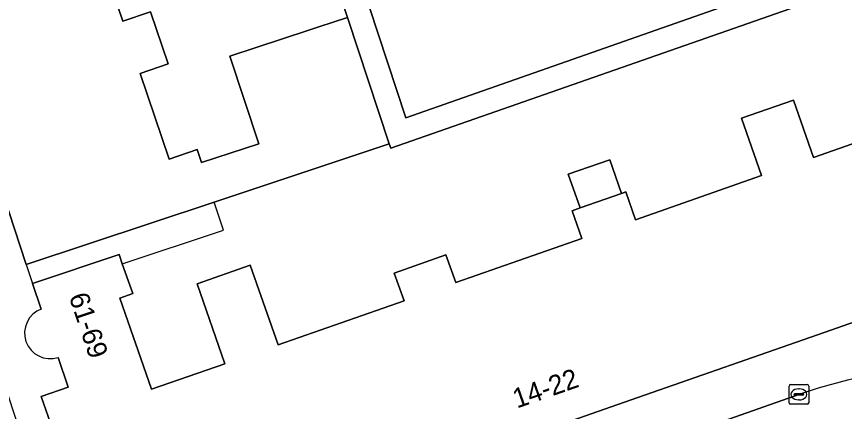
# Model space of a CAD drawing. Extents: x 159371 to 159986, y 382987 to 383597.
# Drawn here: x 159592.93 to 159635.1, y 383297.86 to 383317.99 of the extents above; entities that cross this region are included whole.
import ezdxf

# ---------------------------------------------------------------- set-up
doc = ezdxf.new("R2010")
doc.units = 0
for name, color, linetype in [('IMGEO_Erf', 7, 'Continuous'), ('IMGEO_Kolk', 7, 'Continuous'), ('IMGEO_Pand', 7, 'Continuous'), ('IMGEO_Pand_nummerreeks', 7, 'Continuous'), ('IMGEO_Pand_overbouw', 7, 'Continuous'), ('IMGEO_Rijbaan_lokaal_open', 7, 'Continuous'), ('IMGEO_Voetpad_open', 7, 'Continuous')]:
    doc.layers.add(name, color=color, linetype=linetype)

msp = doc.modelspace()

# ---------------------------------------------------------------- linework, layer by layer
at = {"layer": 'IMGEO_Erf'}
for points in [[(159581.139, 383342.617), (159578.288, 383351.261), (159577.69, 383353.073), (159579.51, 383353.671), (159580.452, 383352.183), (159581.107, 383352.399), (159579.416, 383357.527), (159573.702, 383355.642), (159595.869, 383288.453), (159597.121, 383288.896), (159597.511, 383289.099), (159594.186, 383298.625), (159595.555, 383299.1), (159595.048, 383300.613)], [(159592.2, 383336.073), (159595.156, 383337.009), (159596.002, 383334.34), (159593.047, 383333.405), (159595.234, 383326.937), (159596.655, 383327.417), (159597.584, 383324.669), (159596.163, 383324.189), (159598.34, 383317.747), (159599.761, 383318.227), (159600.658, 383315.575), (159599.237, 383315.095), (159600.713, 383310.728), (159602.134, 383311.208), (159602.357, 383310.547), (159605.268, 383311.504), (159603.799, 383315.969), (159607.822, 383317.291), (159608.332, 383317.459), (159609.788, 383317.937), (159607.877, 383323.724), (159606.192, 383328.827), (159600.827, 383345.073), (159599.559, 383349.13)], [(159638.001, 383320.394), (159611.994, 383311.273), (159611.905, 383311.499), (159602.997, 383308.531), (159593.432, 383305.343), (159590.192, 383315.167), (159587.154, 383324.378), (159584.139, 383333.52), (159581.139, 383342.617)], [(159594.193, 383303.08), (159593.738, 383304.387), (159598.152, 383305.86), (159598.317, 383305.388), (159598.848, 383303.864), (159598.188, 383303.634), (159599.808, 383298.989), (159603.548, 383300.293), (159602.13, 383304.364), (159604.827, 383305.31), (159606.251, 383301.253), (159612.668, 383303.502), (159612.172, 383304.917), (159614.805, 383305.84), (159615.301, 383304.425), (159621.728, 383306.676), (159621.232, 383308.091), (159621.637, 383308.233), (159621.035, 383309.951), (159623.146, 383310.691), (159623.748, 383308.973), (159623.969, 383309.05), (159624.465, 383307.635), (159630.882, 383309.884), (159629.857, 383312.81), (159632.501, 383313.736), (159633.525, 383310.811), (159640.34, 383313.197)]]:
    msp.add_lwpolyline(points, dxfattribs=at)
msp.add_arc((159594.649, 383301.856), 1.306, 110.4348, 287.7952, dxfattribs=at)
at = {"layer": 'IMGEO_Kolk'}
for p, q in [((159632.276, 383298.304), (159632.276, 383299.156)), ((159632.351, 383299.23), (159633.203, 383299.23)), ((159633.277, 383299.156), (159633.277, 383298.304)), ((159632.535, 383298.724), (159632.535, 383298.736)), ((159632.973, 383298.687), (159632.575, 383298.687)), ((159632.578, 383298.773), (159632.976, 383298.773)), ((159632.764, 383299.01), (159632.789, 383299.01)), ((159633.019, 383298.736), (159633.019, 383298.724)), ((159633.203, 383298.23), (159632.351, 383298.23)), ((159632.787, 383298.45), (159632.762, 383298.45))]:
    msp.add_line(p, q, dxfattribs=at)
for points in [[(159632.276, 383298.304), (159632.276, 383299.156)], [(159632.351, 383299.23), (159633.203, 383299.23)], [(159633.277, 383299.156), (159633.277, 383298.304)], [(159633.203, 383298.23), (159632.351, 383298.23)]]:
    msp.add_lwpolyline(points, dxfattribs=at)
for centre, radius, start, end in [((159632.353, 383299.154), 0.0765, 91.552, 178.448), ((159632.353, 383299.154), 0.0765, 91.552, 178.448), ((159633.201, 383299.154), 0.0765, 1.552, 88.448), ((159633.201, 383299.154), 0.0765, 1.552, 88.448), ((159632.575, 383298.733), 0.0403, 85.8775, 175.7526), ((159632.572, 383298.723), 0.0366, 178.938, 274.7102), ((159632.976, 383298.73), 0.043, 264.8664, 352.4533), ((159632.98, 383298.735), 0.0386, 1.7309, 96.639), ((159632.353, 383298.306), 0.0765, 181.552, 268.448), ((159632.353, 383298.306), 0.0765, 181.552, 268.448), ((159633.201, 383298.306), 0.0765, 271.552, 358.448), ((159633.201, 383298.306), 0.0765, 271.552, 358.448)]:
    msp.add_arc(centre, radius, start, end, dxfattribs=at)
for centre, major_axis, ratio, start_param, end_param in [((159632.763, 383298.73), (-0.387, 0.002), 0.722429, 4.712389, 7.853982), ((159632.788, 383298.73), (-0.39, 0.002), 0.717154, 1.570796, 4.712389)]:
    msp.add_ellipse(centre, major_axis=major_axis, ratio=ratio, start_param=start_param, end_param=end_param, dxfattribs=at)
at = {"layer": 'IMGEO_Pand'}
for points in [[(159590.192, 383315.167), (159593.432, 383305.343), (159602.997, 383308.531), (159611.905, 383311.499), (159609.788, 383317.937), (159608.332, 383317.459), (159607.822, 383317.291), (159603.799, 383315.969), (159605.268, 383311.504), (159602.357, 383310.547), (159602.134, 383311.208), (159600.713, 383310.728), (159599.237, 383315.095), (159600.658, 383315.575), (159599.761, 383318.227), (159598.34, 383317.747), (159596.163, 383324.189), (159597.584, 383324.669), (159596.655, 383327.417), (159595.234, 383326.937), (159593.047, 383333.405), (159596.002, 383334.34), (159595.156, 383337.009), (159592.2, 383336.073)], [(159595.048, 383300.613), (159595.555, 383299.1), (159594.186, 383298.625), (159597.511, 383289.099), (159606.384, 383292.204), (159615.509, 383295.398), (159624.57, 383298.569), (159633.726, 383301.773), (159643.318, 383305.13), (159639.998, 383314.666)], [(159640.34, 383313.197), (159633.525, 383310.811), (159632.501, 383313.736), (159629.857, 383312.81), (159630.882, 383309.884), (159624.465, 383307.635), (159623.969, 383309.05), (159623.748, 383308.973), (159621.637, 383308.233), (159621.232, 383308.091), (159621.728, 383306.676), (159615.301, 383304.425), (159614.805, 383305.84), (159612.172, 383304.917), (159612.668, 383303.502), (159606.251, 383301.253), (159604.827, 383305.31), (159602.13, 383304.364), (159603.548, 383300.293), (159599.808, 383298.989), (159598.188, 383303.634), (159598.848, 383303.864), (159598.317, 383305.388), (159598.152, 383305.86), (159593.738, 383304.387), (159594.193, 383303.08)]]:
    msp.add_lwpolyline(points, dxfattribs=at)
msp.add_lwpolyline([(159621.637, 383308.233), (159623.748, 383308.973), (159623.146, 383310.691), (159621.035, 383309.951)], close=True, dxfattribs=at)
msp.add_arc((159594.649, 383301.856), 1.306, 110.4348, 287.7952, dxfattribs=at)
at = {"layer": 'IMGEO_Pand_overbouw'}
msp.add_lwpolyline([(159593.738, 383304.387), (159598.152, 383305.86), (159598.317, 383305.388), (159603.472, 383307.108), (159602.997, 383308.531), (159593.432, 383305.343)], close=True, dxfattribs=at)
at = {"layer": 'IMGEO_Rijbaan_lokaal_open'}
msp.add_lwpolyline([(159637.605, 383321.561), (159635.65, 383327.182), (159629.365, 383324.977), (159610.898, 383318.498), (159612.758, 383312.821)], close=True, dxfattribs=at)
msp.add_lwpolyline([(159632.833, 383298.741), (159601.874, 383287.839), (159598.195, 383286.558)], dxfattribs=at)
msp.add_arc((159640.998, 383275.303), 24.82, 97.2488, 109.2056, dxfattribs=at)
at = {"layer": 'IMGEO_Voetpad_open'}
msp.add_lwpolyline([(159635.142, 383333.243), (159634.69, 383333.087), (159633.682, 383332.842), (159635.65, 383327.182), (159637.605, 383321.561), (159612.758, 383312.821), (159610.898, 383318.498), (159609.052, 383324.122), (159607.877, 383323.724), (159609.788, 383317.937), (159611.905, 383311.499), (159611.994, 383311.273), (159638.001, 383320.394), (159639.998, 383314.666), (159643.318, 383305.13), (159644.757, 383305.615)], close=True, dxfattribs=at)
msp.add_lwpolyline([(159644.757, 383305.615), (159643.318, 383305.13), (159633.726, 383301.773), (159624.57, 383298.569), (159615.509, 383295.398), (159606.384, 383292.204), (159597.511, 383289.099), (159597.121, 383288.896), (159598.195, 383286.558), (159601.874, 383287.839), (159632.833, 383298.741)], dxfattribs=at)
msp.add_arc((159640.998, 383275.303), 24.82, 97.2488, 109.2056, dxfattribs=at)

# ---------------------------------------------------------------- texts
at = {"layer": 'IMGEO_Pand_nummerreeks'}
for s, rotation, p in [('61-69', 288.5235, (159595.589, 383303.721)), ('14-22', 19.2858, (159618.418, 383298.005))]:
    msp.add_text(s, height=1, rotation=rotation, dxfattribs=at).set_placement(p)

doc.saveas('drawing.dxf')
